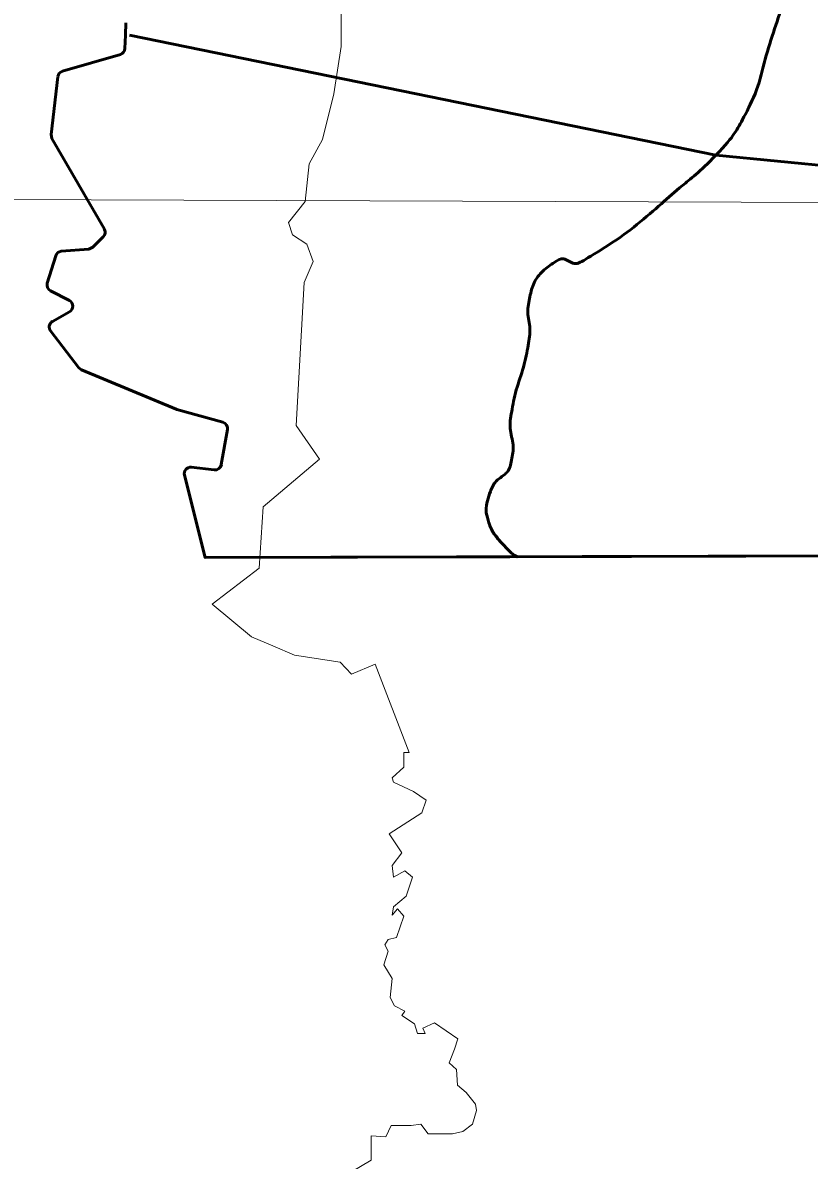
# Model space of a CAD drawing. Extents: x 553962 to 842807, y 8883888 to 9032388.
# Drawn here: x 815474 to 816712, y 9014642 to 9016433 of the extents above; entities that cross this region are included whole.
import ezdxf

# ---------------------------------------------------------------- set-up
doc = ezdxf.new("R2010")
doc.units = 0
doc.header["$LTSCALE"] = 200
doc.layers.add('1', color=7, linetype='Continuous', lineweight=13)

msp = doc.modelspace()

# ---------------------------------------------------------------- linework, layer by layer
at = {"layer": '1', "lineweight": 53}
for p, q in [((815636.5, 9016432.5), (815635.8, 9016413.1)), ((815636.5, 9016432.5), (815635.8, 9016413.1)), ((815635.8, 9016413.1), (815635, 9016392)), ((815635.8, 9016413.1), (815635, 9016392)), ((816565.1, 9016224), (815642, 9016412.8)), ((815642, 9016412.8), (816565.1, 9016224)), ((816565.1, 9016224), (815642, 9016412.8)), ((815642, 9016412.8), (816565.1, 9016224)), ((815536.6, 9016356.1), (815627.8, 9016382.7)), ((815627.8, 9016382.7), (815536.6, 9016356.1)), ((815536.6, 9016356.1), (815627.8, 9016382.7)), ((815627.8, 9016382.7), (815536.6, 9016356.1)), ((815529.5, 9016347.6), (815518.8, 9016256.8)), ((815529.5, 9016347.6), (815518.8, 9016256.8)), ((815520, 9016250.6), (815602.6, 9016107.8)), ((815520, 9016250.6), (815602.6, 9016107.8)), ((815578.2, 9016076.2), (815534.8, 9016072.8)), ((815578.2, 9016076.2), (815534.8, 9016072.8)), ((815512.8, 9016022.7), (815526.1, 9016065.8)), ((815526.1, 9016065.8), (815512.8, 9016022.7)), ((815512.8, 9016022.7), (815526.1, 9016065.8)), ((815526.1, 9016065.8), (815512.8, 9016022.7)), ((815547.6, 9015995.2), (815517.7, 9016010.8)), ((815517.7, 9016010.8), (815547.6, 9015995.2)), ((815547.6, 9015995.2), (815517.7, 9016010.8)), ((815517.7, 9016010.8), (815547.6, 9015995.2)), ((815520.9, 9015962.5), (815547.8, 9015977.6)), ((815547.8, 9015977.6), (815520.9, 9015962.5)), ((815520.9, 9015962.5), (815547.8, 9015977.6)), ((815547.8, 9015977.6), (815520.9, 9015962.5)), ((815517.8, 9015947.7), (815562.5, 9015889.3)), ((815517.8, 9015947.7), (815562.5, 9015889.3)), ((815566.6, 9015886.1), (815715.8, 9015824.3)), ((815566.6, 9015886.1), (815715.8, 9015824.3)), ((815716.9, 9015823.9), (815789.2, 9015803.7)), ((815716.9, 9015823.9), (815789.2, 9015803.7)), ((815786.7, 9015737.1), (815796.4, 9015792.3)), ((815796.4, 9015792.3), (815786.7, 9015737.1)), ((815786.7, 9015737.1), (815796.4, 9015792.3)), ((815796.4, 9015792.3), (815786.7, 9015737.1)), ((815739.5, 9015733), (815775.7, 9015728.9)), ((815775.7, 9015728.9), (815739.5, 9015733)), ((815739.5, 9015733), (815775.7, 9015728.9)), ((815775.7, 9015728.9), (815739.5, 9015733))]:
    msp.add_line(p, q, dxfattribs=at)
at = {"layer": '1'}
msp.add_line((797890.2, 9016217.5), (834658.9, 9016085.1), dxfattribs=at)
msp.add_line((797890.2, 9016217.5), (834658.9, 9016085.1), dxfattribs=at)
msp.add_lwpolyline([(815975.2, 9016458.6), (815975.3, 9016394.9), (815963.6, 9016320.7), (815945.9, 9016248.7), (815924.9, 9016210.4), (815918.8, 9016151), (815892.3, 9016118.3), (815898.9, 9016099), (815921.5, 9016084.2), (815931.5, 9016057), (815917, 9016023.5), (815904.3, 9015798.7), (815941.1, 9015745.5), (815852.4, 9015670.9), (815846.4, 9015574), (815772.3, 9015517.5), (815834.1, 9015466.3), (815868, 9015451.7), (815902, 9015437.1), (815973.5, 9015426.5), (815991.7, 9015407.2), (816029, 9015423.1), (816082.4, 9015284.1), (816074.1, 9015284.1), (816074.1, 9015260.8), (816055.8, 9015244.2), (816057.5, 9015237.5), (816089, 9015222.6), (816109, 9015209.3), (816102.3, 9015189.3), (816050.8, 9015156.1), (816070.8, 9015126.2), (816055.8, 9015106.2), (816057.5, 9015088), (816075.7, 9015097.9), (816087.4, 9015088), (816077.4, 9015058.1), (816057.5, 9015041.4), (816055.8, 9015028.1), (816064.1, 9015038.1), (816074.1, 9015026.5), (816062.5, 9014993.2), (816049.2, 9014989.9), (816044.2, 9014981.6), (816049.2, 9014971.6), (816042.5, 9014950), (816055.8, 9014928.4), (816052.5, 9014898.5), (816059.1, 9014885.2), (816075.7, 9014876.9), (816070.8, 9014870.3), (816090.7, 9014857), (816095.7, 9014842), (816107.3, 9014842), (816104, 9014850.3), (816122.2, 9014858.6), (816158.8, 9014833.7), (816153.8, 9014817.1), (816145.5, 9014795.5), (816157, 9014785.4), (816158.6, 9014760.5), (816171.9, 9014748.8), (816186.9, 9014730.6), (816188.5, 9014720.6), (816181.9, 9014699), (816166.9, 9014687.4), (816150.3, 9014684), (816142, 9014684), (816125.4, 9014684), (816112.1, 9014684), (816100.5, 9014699), (816085.6, 9014697.3), (816054, 9014697.3), (816045.7, 9014679.1), (816022.4, 9014680.7), (816022.4, 9014642.5), (815977.6, 9014615.9)], dxfattribs=at)
at = {"layer": '1', "lineweight": 53}
for points in [[(815635, 9016392), (815635.8, 9016413.1), (815636.5, 9016432.5)], [(815635, 9016392), (815635.8, 9016413.1), (815636.5, 9016432.5)], [(815602.6, 9016107.8), (815520, 9016250.6), (815518.8, 9016256.8), (815529.5, 9016347.6)], [(815602.6, 9016107.8), (815520, 9016250.6), (815518.8, 9016256.8), (815529.5, 9016347.6)], [(816565.1, 9016224), (816758.9, 9016205.2), (816813.9, 9016044.3), (817001.1, 9015854.9), (817232, 9015756.8)], [(817232, 9015756.8), (817001.1, 9015854.9), (816813.9, 9016044.3), (816758.9, 9016205.2), (816565.1, 9016224)], [(816565.1, 9016224), (816758.9, 9016205.2), (816813.9, 9016044.3), (817001.1, 9015854.9), (817232, 9015756.8)], [(817232, 9015756.8), (817001.1, 9015854.9), (816813.9, 9016044.3), (816758.9, 9016205.2), (816565.1, 9016224)], [(815534.8, 9016072.8), (815578.2, 9016076.2), (815584.5, 9016079.1), (815601, 9016095.8)], [(815534.8, 9016072.8), (815578.2, 9016076.2), (815584.5, 9016079.1), (815601, 9016095.8)], [(815601, 9016095.8), (815584.5, 9016079.1), (815578.2, 9016076.2)], [(815601, 9016095.8), (815584.5, 9016079.1), (815578.2, 9016076.2)], [(815789.2, 9015803.7), (815716.9, 9015823.9), (815715.8, 9015824.3), (815566.6, 9015886.1), (815562.5, 9015889.3), (815517.8, 9015947.7)], [(815789.2, 9015803.7), (815716.9, 9015823.9), (815715.8, 9015824.3), (815566.6, 9015886.1), (815562.5, 9015889.3), (815517.8, 9015947.7)], [(817232, 9015756.8), (817226, 9015659.9), (817151.9, 9015603.4), (817151.1, 9015594.8), (816252.8, 9015592.2)], [(817232, 9015756.8), (817226, 9015659.9), (817151.9, 9015603.4), (817151.1, 9015594.8), (816252.8, 9015592.2)], [(817146.1, 9015594.8), (815761.5, 9015590.9), (815728.7, 9015720.6)], [(815728.7, 9015720.6), (815761.5, 9015590.9), (816240.9, 9015592.2)], [(817146.1, 9015594.8), (815761.5, 9015590.9), (815728.7, 9015720.6)], [(815728.7, 9015720.6), (815761.5, 9015590.9), (816240.9, 9015592.2)]]:
    msp.add_lwpolyline(points, dxfattribs=at)
for centre, start, end in [((815625, 9016392.3), 286.2955, 357.8595), ((815625, 9016392.3), 286.2955, 357.8595), ((815625, 9016392.3), 286.2955, 357.8595), ((815625, 9016392.3), 286.2955, 357.8595), ((815539.4, 9016346.5), 106.2955, 173.2976), ((815539.4, 9016346.5), 106.2955, 173.2976), ((815539.4, 9016346.5), 106.2955, 173.2976), ((815539.4, 9016346.5), 106.2955, 173.2976), ((815593.9, 9016102.8), 315.1794, 30.0371), ((815593.9, 9016102.8), 315.1794, 30.0371), ((815593.9, 9016102.8), 315.1794, 30.0371), ((815593.9, 9016102.8), 315.1794, 30.0371), ((815535.6, 9016062.9), 94.3932, 162.9296), ((815535.6, 9016062.9), 94.3932, 162.9296), ((815535.6, 9016062.9), 94.3932, 162.9296), ((815535.6, 9016062.9), 94.3932, 162.9296), ((815522.4, 9016019.7), 162.9296, 242.318), ((815522.4, 9016019.7), 162.9296, 242.318), ((815522.4, 9016019.7), 162.9296, 242.318), ((815522.4, 9016019.7), 162.9296, 242.318), ((815543, 9015986.3), 299.2671, 62.318), ((815543, 9015986.3), 299.2671, 62.318), ((815543, 9015986.3), 299.2671, 62.318), ((815543, 9015986.3), 299.2671, 62.318), ((815525.8, 9015953.7), 119.2672, 217.4372), ((815525.8, 9015953.7), 119.2672, 217.4372), ((815525.8, 9015953.7), 119.2672, 217.4372), ((815525.8, 9015953.7), 119.2672, 217.4372), ((815786.5, 9015794.1), 350.0656, 74.3935), ((815786.5, 9015794.1), 350.0656, 74.3935), ((815786.5, 9015794.1), 350.0656, 74.3935), ((815786.5, 9015794.1), 350.0656, 74.3935), ((815738.4, 9015723), 83.5778, 194.1793), ((815738.4, 9015723), 83.5778, 194.1793), ((815738.4, 9015723), 83.5778, 194.1793), ((815738.4, 9015723), 83.5778, 194.1793), ((815776.9, 9015738.8), 263.5778, 350.0656), ((815776.9, 9015738.8), 263.5778, 350.0656), ((815776.9, 9015738.8), 263.5778, 350.0656), ((815776.9, 9015738.8), 263.5778, 350.0656)]:
    msp.add_arc(centre, 10, start, end, dxfattribs=at)
for points in [[(816565.1, 9016224), (816581.3, 9016240.7), (816595.8, 9016259), (816607.1, 9016280.3), (816631.4, 9016326.3), (816641.9, 9016375.2), (816657.7, 9016423.5), (816672.3, 9016468.3), (816694.6, 9016515.3), (816693.5, 9016559.9), (816693.3, 9016565.8), (816691, 9016571), (816687.4, 9016575.8)], [(816565.1, 9016224), (816581.3, 9016240.7), (816595.8, 9016259), (816607.1, 9016280.3), (816631.4, 9016326.3), (816641.9, 9016375.2), (816657.7, 9016423.5), (816672.3, 9016468.3), (816694.6, 9016515.3), (816693.5, 9016559.9), (816693.3, 9016565.8), (816691, 9016571), (816687.4, 9016575.8)], [(816565.1, 9016224), (816581.3, 9016240.7), (816595.8, 9016259), (816607.1, 9016280.3), (816631.4, 9016326.3), (816641.9, 9016375.2), (816657.7, 9016423.5), (816672.3, 9016468.3), (816694.6, 9016515.3), (816693.5, 9016559.9), (816693.3, 9016565.7), (816691.1, 9016570.8), (816687.6, 9016575.5)], [(816565.1, 9016224), (816581.3, 9016240.7), (816595.8, 9016259), (816607.1, 9016280.3), (816631.4, 9016326.3), (816641.9, 9016375.2), (816657.7, 9016423.5), (816672.3, 9016468.3), (816694.6, 9016515.3), (816693.5, 9016559.9), (816693.3, 9016565.7), (816691.1, 9016570.8), (816687.6, 9016575.5)], [(816252.8, 9015592.2), (816248.3, 9015594.2), (816244.3, 9015596.8), (816240.9, 9015600.2), (816226.3, 9015615.1), (816212.1, 9015631.4), (816206.3, 9015650.8), (816202.3, 9015664.6), (816205.1, 9015680.9), (816210.1, 9015694.1), (816216.8, 9015712.2), (816239.7, 9015724.1), (816243.4, 9015743.4), (816248.1, 9015767.9), (816239, 9015794.2), (816243.4, 9015818.7), (816249.8, 9015854.8), (816263.4, 9015890.4), (816269.9, 9015926.5), (816274.3, 9015951), (816266.9, 9015976.9), (816272.4, 9016001.8), (816277.3, 9016024), (816291.9, 9016042.5), (816311.9, 9016056.1), (816324.7, 9016064.9), (816342.8, 9016050), (816355.1, 9016057.4), (816399.3, 9016083.9), (816441.2, 9016113.9), (816481.2, 9016149.5), (816509.6, 9016174.8), (816539.5, 9016197.5), (816565.1, 9016224)], [(816240.9, 9015600.2), (816226.3, 9015615.1), (816212.1, 9015631.4), (816206.3, 9015650.8), (816202.3, 9015664.6), (816205.1, 9015680.9), (816210.1, 9015694.1), (816216.8, 9015712.2), (816239.7, 9015724.1), (816243.4, 9015743.4), (816248.1, 9015767.9), (816239, 9015794.2), (816243.4, 9015818.7), (816249.8, 9015854.8), (816263.4, 9015890.4), (816269.9, 9015926.5), (816274.3, 9015951), (816266.9, 9015976.9), (816272.4, 9016001.8), (816277.3, 9016024), (816291.9, 9016042.5), (816311.9, 9016056.1), (816324.7, 9016064.9), (816342.8, 9016050), (816355.1, 9016057.4), (816399.3, 9016083.9), (816441.2, 9016113.9), (816481.2, 9016149.5), (816509.6, 9016174.8), (816539.5, 9016197.5), (816565.1, 9016224)], [(816252.8, 9015592.2), (816248.3, 9015594.2), (816244.3, 9015596.8), (816240.9, 9015600.2), (816226.3, 9015615.1), (816212.1, 9015631.4), (816206.3, 9015650.8), (816202.3, 9015664.6), (816205.1, 9015680.9), (816210.1, 9015694.1), (816216.8, 9015712.2), (816239.7, 9015724.1), (816243.4, 9015743.4), (816248.1, 9015767.9), (816239, 9015794.2), (816243.4, 9015818.7), (816249.8, 9015854.8), (816263.4, 9015890.4), (816269.9, 9015926.5), (816274.3, 9015951), (816266.9, 9015976.9), (816272.4, 9016001.8), (816277.3, 9016024), (816291.9, 9016042.5), (816311.9, 9016056.1), (816324.7, 9016064.9), (816342.8, 9016050), (816355.1, 9016057.4), (816399.3, 9016083.9), (816441.2, 9016113.9), (816481.2, 9016149.5), (816509.6, 9016174.8), (816539.5, 9016197.5), (816565.1, 9016224)], [(816240.9, 9015600.2), (816226.3, 9015615.1), (816212.1, 9015631.4), (816206.3, 9015650.8), (816202.3, 9015664.6), (816205.1, 9015680.9), (816210.1, 9015694.1), (816216.8, 9015712.2), (816239.7, 9015724.1), (816243.4, 9015743.4), (816248.1, 9015767.9), (816239, 9015794.2), (816243.4, 9015818.7), (816249.8, 9015854.8), (816263.4, 9015890.4), (816269.9, 9015926.5), (816274.3, 9015951), (816266.9, 9015976.9), (816272.4, 9016001.8), (816277.3, 9016024), (816291.9, 9016042.5), (816311.9, 9016056.1), (816324.7, 9016064.9), (816342.8, 9016050), (816355.1, 9016057.4), (816399.3, 9016083.9), (816441.2, 9016113.9), (816481.2, 9016149.5), (816509.6, 9016174.8), (816539.5, 9016197.5), (816565.1, 9016224)]]:
    msp.add_open_spline(points, degree=3, dxfattribs=at)

doc.saveas('drawing.dxf')
